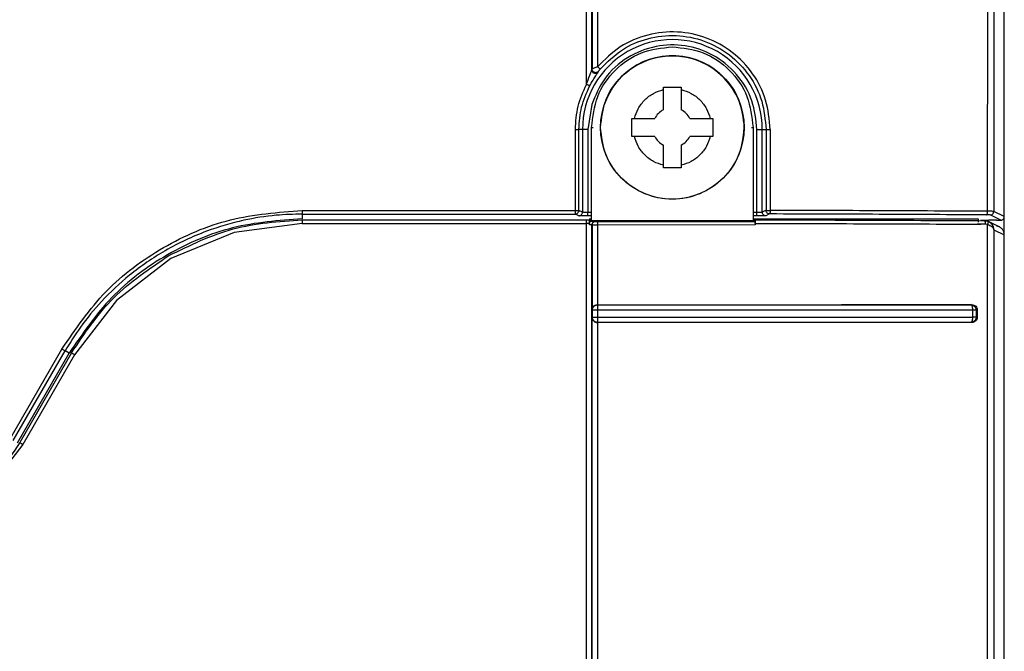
# Model space of a CAD drawing. Header units: inches. Extents: x 170 to 312, y 215 to 248.
# Tile 266 of 656: x 231.3151 to 231.3871, y 242.1301 to 242.1764. Entities that reach past the tile are written whole.
import ezdxf

# ---------------------------------------------------------------- set-up
doc = ezdxf.new("R2010")
doc.units = ezdxf.units.IN
doc.header["$LTSCALE"] = 0.25
doc.header["$MEASUREMENT"] = 0
doc.layers.add('MOTOR RH', color=7, linetype='Continuous')

msp = doc.modelspace()

# ---------------------------------------------------------------- linework, layer by layer
at = {"layer": 'MOTOR RH'}
for p, q in [((231.3871494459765, 241.9416975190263), (231.3871494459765, 242.3695190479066)), ((231.3570125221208, 242.1945954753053), (231.3569982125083, 242.1727521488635)), ((231.3863847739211, 242.194587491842), (231.3863768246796, 242.1623383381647)), ((231.3574002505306, 242.1942144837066), (231.357395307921, 242.1729235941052)), ((231.3859310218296, 242.1623451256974), (231.3859380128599, 242.1942144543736)), ((231.3569981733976, 242.1727521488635), (231.3569789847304, 242.1726963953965)), ((231.3574487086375, 242.1725357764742), (231.3574667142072, 242.1725901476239)), ((231.3622091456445, 242.1697663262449), (231.3622091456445, 242.1714332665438)), ((231.3622091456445, 242.171433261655), (231.363521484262, 242.171433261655)), ((231.363521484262, 242.1714332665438), (231.363521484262, 242.1697663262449)), ((231.3569667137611, 242.1701675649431), (231.3566897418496, 242.1683379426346)), ((231.356960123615, 242.1684826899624), (231.3570757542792, 242.1684844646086)), ((231.356960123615, 242.1616496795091), (231.356960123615, 242.1684826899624)), ((231.3599125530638, 242.1691366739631), (231.3600941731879, 242.1691366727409)), ((231.3600941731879, 242.1691366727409), (231.3615794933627, 242.1691366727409)), ((231.3641511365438, 242.1691366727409), (231.3656364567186, 242.1691366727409)), ((231.3656364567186, 242.1691366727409), (231.3658180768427, 242.1691366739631)), ((231.3686560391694, 242.1684844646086), (231.3687711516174, 242.1684827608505)), ((231.3687711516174, 242.1684827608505), (231.3687711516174, 242.1616496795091)), ((231.3557722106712, 242.1624062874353), (231.3557725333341, 242.1683364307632)), ((231.3560345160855, 242.1624057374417), (231.3560351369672, 242.1683379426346)), ((231.3566897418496, 242.1683379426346), (231.3560351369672, 242.1683379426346)), ((231.3562962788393, 242.1683379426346), (231.3562962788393, 242.1622748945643)), ((231.3566897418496, 242.1683379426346), (231.3566897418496, 242.1622638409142)), ((231.3600941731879, 242.1678243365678), (231.3599125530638, 242.1678243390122)), ((231.3615794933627, 242.1678243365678), (231.3600941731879, 242.1678243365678)), ((231.3656364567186, 242.1678243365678), (231.3641511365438, 242.1678243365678)), ((231.3658180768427, 242.16782433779), (231.3656364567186, 242.1678243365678)), ((231.3690527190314, 242.1622638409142), (231.3690527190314, 242.1683379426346)), ((231.3690527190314, 242.1683379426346), (231.369718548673, 242.1683379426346)), ((231.369446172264, 242.1622748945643), (231.369446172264, 242.1683379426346)), ((231.369718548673, 242.1683379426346), (231.3697194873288, 242.1624179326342)), ((231.3700194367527, 242.1683385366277), (231.3700199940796, 242.1624118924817)), ((231.3622091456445, 242.1655277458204), (231.3622091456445, 242.1671946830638)), ((231.363521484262, 242.1671946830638), (231.363521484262, 242.1655277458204)), ((231.363521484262, 242.1655277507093), (231.3622091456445, 242.1655277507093)), ((231.3357944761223, 242.1624062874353), (231.3557722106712, 242.1624062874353)), ((231.3357944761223, 242.1621433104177), (231.3357944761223, 242.1617997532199)), ((231.3357944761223, 242.1621433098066), (231.3557722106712, 242.1621433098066)), ((231.356033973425, 242.1620124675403), (231.3557722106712, 242.1621433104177)), ((231.3560345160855, 242.1624057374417), (231.3560255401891, 242.1623378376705)), ((231.3562962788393, 242.1622748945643), (231.3560345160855, 242.1624057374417)), ((231.356960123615, 242.1620014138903), (231.3566897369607, 242.1620014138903)), ((231.356960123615, 242.1622638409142), (231.3566897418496, 242.1622638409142)), ((231.3690527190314, 242.1622638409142), (231.3687711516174, 242.1622638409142)), ((231.3690527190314, 242.1620014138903), (231.3687711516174, 242.1620014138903)), ((231.3697195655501, 242.1624179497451), (231.369446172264, 242.1622748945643)), ((231.3699814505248, 242.1621489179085), (231.3697084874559, 242.1620124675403)), ((231.3699814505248, 242.1621489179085), (231.3699200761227, 242.1621562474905)), ((231.3868869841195, 242.1616897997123), (231.3861145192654, 242.1620759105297)), ((231.3871494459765, 242.1619521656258), (231.3863768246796, 242.1623383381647)), ((231.3357885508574, 242.1614540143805), (231.3308139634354, 242.160799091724)), ((231.3357885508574, 242.1614540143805), (231.3565796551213, 242.1614540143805)), ((231.3357886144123, 242.1617061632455), (231.3357885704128, 242.161716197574)), ((231.3357885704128, 242.1617161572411), (231.3565796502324, 242.1617161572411)), ((231.3567935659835, 242.1617997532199), (231.356960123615, 242.1617997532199)), ((231.3568107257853, 242.1613498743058), (231.3568187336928, 242.1614436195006)), ((231.356960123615, 242.1616496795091), (231.3568208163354, 242.1616128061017)), ((231.356821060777, 242.1617168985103), (231.356960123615, 242.1616496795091)), ((231.3687711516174, 242.1616496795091), (231.356960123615, 242.1616496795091)), ((231.3569730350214, 242.1613443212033), (231.3569921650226, 242.1613404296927)), ((231.3569921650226, 242.1613404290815), (231.3569921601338, 242.1551263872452)), ((231.3572353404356, 242.1616073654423), (231.3572544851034, 242.1616022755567)), ((231.3573868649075, 242.1616011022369), (231.3689246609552, 242.1616088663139)), ((231.3689336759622, 242.1613464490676), (231.3573893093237, 242.1613393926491)), ((231.3573893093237, 242.1613393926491), (231.3573941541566, 242.1555101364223)), ((231.3687711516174, 242.1617997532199), (231.3852465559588, 242.1617997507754)), ((231.3687711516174, 242.1616496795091), (231.3689243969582, 242.161724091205)), ((231.3689246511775, 242.1616087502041), (231.3687711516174, 242.1616496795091)), ((231.3689342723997, 242.1614548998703), (231.3689336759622, 242.1613464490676)), ((231.3833353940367, 242.1614076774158), (231.3854389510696, 242.1614076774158)), ((231.3857839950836, 242.1613960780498), (231.3851752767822, 242.1613995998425)), ((231.3852465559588, 242.1617997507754), (231.3852465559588, 242.1615497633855)), ((231.3854434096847, 242.1617127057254), (231.386011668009, 242.1616955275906)), ((231.38570043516, 242.1616576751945), (231.3859340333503, 242.1616145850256)), ((231.385925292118, 242.1613693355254), (231.3857839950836, 242.1613960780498)), ((231.3867780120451, 242.1612095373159), (231.3859860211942, 242.1615923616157)), ((231.3865799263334, 242.1616897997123), (231.3868869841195, 242.1616897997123)), ((231.3308139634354, 242.160799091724), (231.3261785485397, 242.1588788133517)), ((231.386371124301, 242.1609944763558), (231.3871455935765, 242.1606200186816)), ((231.3871455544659, 241.923915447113), (231.3871455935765, 242.1606200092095)), ((231.3261785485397, 242.1588788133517), (231.3221979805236, 242.1558242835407)), ((231.3221979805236, 242.1558242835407), (231.3191436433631, 242.1518433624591)), ((231.3570150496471, 242.1551088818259), (231.3569921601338, 242.155126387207)), ((231.3570150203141, 242.1545988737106), (231.3570150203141, 242.1551088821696)), ((231.3573941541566, 242.1555101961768), (231.3574086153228, 242.155500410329)), ((231.3574099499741, 242.155468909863), (231.3574086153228, 242.1555004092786)), ((231.3574111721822, 242.1553803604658), (231.3574099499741, 242.155468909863)), ((231.357413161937, 242.1546004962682), (231.3574131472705, 242.1551066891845)), ((231.3847584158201, 242.1555125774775), (231.3847029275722, 242.1555022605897)), ((231.3847029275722, 242.1555022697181), (231.384726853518, 242.1554920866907)), ((231.384726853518, 242.1554920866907), (231.3847486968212, 242.1554677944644)), ((231.3847486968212, 242.1554677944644), (231.3847862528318, 242.1553818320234)), ((231.3848199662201, 242.1551085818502), (231.3848199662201, 242.1546037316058)), ((231.3851752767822, 242.1551254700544), (231.3850873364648, 242.1551087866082)), ((231.3850873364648, 242.1551087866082), (231.3850873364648, 242.1546036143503)), ((231.3851752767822, 242.1551254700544), (231.3851752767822, 242.1545874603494)), ((231.3569921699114, 242.1545821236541), (231.3570150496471, 242.1545988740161)), ((231.3569921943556, 242.1149689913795), (231.3569921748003, 242.1545821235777)), ((231.357015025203, 242.1545988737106), (231.3570492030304, 242.1546006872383)), ((231.3570492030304, 242.1546006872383), (231.3571376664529, 242.1546005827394)), ((231.3573941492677, 242.1541978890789), (231.3573893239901, 242.1153528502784)), ((231.3574086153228, 242.1542073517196), (231.3573941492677, 242.1541978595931)), ((231.3847584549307, 242.1542002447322), (231.384704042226, 242.1542102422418)), ((231.3847863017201, 242.1543303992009), (231.3847488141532, 242.154244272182)), ((231.3851752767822, 242.1545874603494), (231.3850873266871, 242.1546036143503)), ((231.3144336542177, 242.1456977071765), (231.3182218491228, 242.1522600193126)), ((231.3146609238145, 242.1455672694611), (231.3184491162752, 242.1521290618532)), ((231.3149583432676, 242.1453955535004), (231.3187467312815, 242.1519572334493)), ((231.3189163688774, 242.1519750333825), (231.3151282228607, 242.1454132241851)), ((231.3187467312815, 242.1519572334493), (231.3184491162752, 242.1521290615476)), ((231.3191436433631, 242.1518433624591), (231.3153554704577, 242.1452810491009)), ((231.3153554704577, 242.1452810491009), (231.3121533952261, 242.1411071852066))]:
    msp.add_line(p, q, dxfattribs=at)
msp.add_circle((231.3628653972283, 242.1684810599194), 0.005249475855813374, dxfattribs=at)
for centre, radius, start, end in [((231.3628712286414, 242.1683379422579), 0.006574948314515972, 0, 180.0000000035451), ((231.3628656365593, 242.1684826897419), 0.00524934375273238, 355.0754581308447, 167.9147845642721), ((231.3628653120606, 242.1684805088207), 0.001443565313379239, 117.0357080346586, 152.9644031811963), ((231.3628653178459, 242.1684805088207), 0.001443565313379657, 27.03559681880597, 62.96429196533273), ((231.3628653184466, 242.1684805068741), 0.001443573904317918, 207.0357073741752, 242.9641814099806), ((231.3628653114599, 242.1684805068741), 0.001443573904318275, 297.0358185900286, 332.9642926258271)]:
    msp.add_arc(centre, radius, start, end, dxfattribs=at)
for points, knots in [([(231.356585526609, 242.1716362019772), (231.356585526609, 242.1961674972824), (231.356585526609, 242.2452300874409), (231.356585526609, 242.2942482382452), (231.356585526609, 242.3187573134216)], [0, 0, 0, 0, 0.5000000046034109, 1, 1, 1, 1]), ([(231.3569789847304, 242.1726963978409), (231.3569930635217, 242.1970474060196), (231.3570212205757, 242.2457485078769), (231.356993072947, 242.2944056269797), (231.3569789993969, 242.3187337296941)], [0, 0, 0, 0, 0.5000093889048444, 1, 1, 1, 1]), ([(231.3700194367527, 242.1683385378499), (231.3699545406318, 242.1690618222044), (231.3698247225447, 242.1705086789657), (231.3688226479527, 242.172477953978), (231.367318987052, 242.1740648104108), (231.3653986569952, 242.1751326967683), (231.363239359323, 242.1755763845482), (231.3610461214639, 242.1753487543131), (231.3589729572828, 242.1744876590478), (231.3579225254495, 242.173446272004), (231.357395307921, 242.1729235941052)], [0, 0, 0, 0, 0.1241051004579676, 0.2482596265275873, 0.3724074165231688, 0.4973790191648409, 0.6222263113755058, 0.7472494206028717, 0.8731430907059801, 1, 1, 1, 1]), ([(231.3575940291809, 242.172753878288), (231.3581091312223, 242.1732658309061), (231.3591046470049, 242.1742552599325), (231.3610742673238, 242.1750768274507), (231.3631521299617, 242.175313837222), (231.3652382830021, 242.1748980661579), (231.3671034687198, 242.1738742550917), (231.3685601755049, 242.1723374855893), (231.369532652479, 242.1704339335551), (231.3696566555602, 242.1690357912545), (231.369718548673, 242.1683379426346)], [0, 0, 0, 0, 0.1289683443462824, 0.2492516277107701, 0.3741047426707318, 0.4995349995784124, 0.6253583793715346, 0.7506053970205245, 0.8755207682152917, 0.9999999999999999, 0.9999999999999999, 0.9999999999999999, 0.9999999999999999]), ([(231.356960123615, 242.1684826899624), (231.357048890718, 242.1692565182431), (231.3572264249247, 242.1708041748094), (231.3585920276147, 242.1727561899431), (231.3605440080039, 242.1741218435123), (231.3620916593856, 242.1742994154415), (231.3628654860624, 242.1743882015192)], [0, 0, 0, 0, 0.2500001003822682, 0.5000002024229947, 0.7499997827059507, 1, 1, 1, 1]), ([(231.3690527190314, 242.1683379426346), (231.3689815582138, 242.1690457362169), (231.3688345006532, 242.1705084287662), (231.3676545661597, 242.1724599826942), (231.3659068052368, 242.1738743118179), (231.3638147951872, 242.1745709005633), (231.3616103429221, 242.1745247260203), (231.3595222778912, 242.1736910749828), (231.3578175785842, 242.1721762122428), (231.357244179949, 242.170822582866), (231.3569667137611, 242.1701675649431)], [0, 0, 0, 0, 0.1209743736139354, 0.2499998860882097, 0.3790257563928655, 0.50000002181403, 0.6209743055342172, 0.7500000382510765, 0.8790256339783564, 1, 1, 1, 1]), ([(231.3628654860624, 242.174388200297), (231.3636393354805, 242.1742994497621), (231.3651870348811, 242.1741219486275), (231.3671391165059, 242.1727563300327), (231.3685048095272, 242.170804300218), (231.3686823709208, 242.1692566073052), (231.3687711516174, 242.1684827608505)], [0, 0, 0, 0, 0.2499998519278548, 0.4999998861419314, 0.7499999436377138, 1, 1, 1, 1]), ([(231.3576160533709, 242.1684810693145), (231.3576949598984, 242.1691681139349), (231.3578527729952, 242.1705422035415), (231.3590666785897, 242.1722895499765), (231.360801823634, 242.1734570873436), (231.3628653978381, 242.1738670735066), (231.3649289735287, 242.1734570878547), (231.3666641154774, 242.172289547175), (231.3678780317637, 242.170542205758), (231.368035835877, 242.1691681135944), (231.368114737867, 242.1684810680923)], [0, 0, 0, 0, 0.1249999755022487, 0.2500000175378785, 0.3750000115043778, 0.4999999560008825, 0.6249998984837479, 0.7499999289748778, 0.8750000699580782, 0.9999999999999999, 0.9999999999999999, 0.9999999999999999, 0.9999999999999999]), ([(231.357395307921, 242.1729235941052), (231.3573504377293, 242.1729055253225), (231.3572595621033, 242.1728689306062), (231.357134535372, 242.1728159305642), (231.3570495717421, 242.1727781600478), (231.3570102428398, 242.1727592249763), (231.3569945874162, 242.1727511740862), (231.356998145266, 242.1727520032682), (231.3569980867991, 242.17275197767), (231.3569981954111, 242.172752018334), (231.3569981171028, 242.1727520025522), (231.3569983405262, 242.1727521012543), (231.3569983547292, 242.1727521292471), (231.3569983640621, 242.1727521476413)], [0, 0, 0, 0, 0.2264066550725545, 0.4585415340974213, 0.7059993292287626, 0.8485508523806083, 0.9953644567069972, 0.9957863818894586, 0.9960093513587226, 0.9960430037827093, 0.9962847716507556, 0.9975587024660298, 1, 1, 1, 1]), ([(231.357395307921, 242.1729235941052), (231.3574209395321, 242.1729020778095), (231.3574722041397, 242.1728590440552), (231.3575372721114, 242.1728037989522), (231.3575833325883, 242.1727641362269), (231.357590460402, 242.172757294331), (231.3575940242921, 242.1727538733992)], [0, 0, 0, 0, 0.2499214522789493, 0.4998564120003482, 0.7499293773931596, 1, 1, 1, 1]), ([(231.356585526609, 242.1716362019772), (231.3566622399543, 242.17186469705), (231.3567696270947, 242.17218455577), (231.3569039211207, 242.1725247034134), (231.3569561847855, 242.1726406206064), (231.3569747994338, 242.1726829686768), (231.3569776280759, 242.1726920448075), (231.3569789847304, 242.1726963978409)], [0, 0, 0, 0, 0.5753277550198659, 0.8053722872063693, 0.9132050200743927, 0.9583719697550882, 1, 1, 1, 1]), ([(231.3568178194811, 242.1715130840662), (231.3568992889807, 242.1716610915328), (231.3570451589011, 242.1719260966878), (231.357246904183, 242.1722353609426), (231.3573642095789, 242.1724064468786), (231.3574105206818, 242.1724737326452), (231.35742647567, 242.172497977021), (231.3574381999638, 242.1725167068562), (231.3574444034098, 242.172527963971), (231.3574487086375, 242.1725357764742)], [0, 0, 0, 0, 0.3432230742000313, 0.6145357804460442, 0.7877433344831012, 0.8701843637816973, 0.8818484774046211, 0.9180021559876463, 1, 1, 1, 1]), ([(231.3574487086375, 242.1725357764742), (231.3574301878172, 242.1725159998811), (231.3573931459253, 242.1724764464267), (231.3573178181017, 242.172442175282), (231.3572366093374, 242.1724310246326), (231.3571555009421, 242.1724454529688), (231.3570825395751, 242.1724837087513), (231.357025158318, 242.1725422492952), (231.3569865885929, 242.1726154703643), (231.356981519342, 242.1726694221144), (231.3569789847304, 242.1726963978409)], [0, 0, 0, 0, 0.1249990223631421, 0.2499997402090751, 0.3749974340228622, 0.4999953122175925, 0.6249986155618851, 0.7499995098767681, 0.8750004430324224, 1, 1, 1, 1]), ([(231.3574667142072, 242.1725901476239), (231.3574482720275, 242.1725702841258), (231.3574291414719, 242.1725496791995), (231.3573999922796, 242.1725303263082), (231.3573768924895, 242.1725165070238), (231.3573285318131, 242.1724966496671), (231.3572554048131, 242.1724868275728), (231.3571745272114, 242.1725011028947), (231.3571011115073, 242.1725399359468), (231.3570440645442, 242.1725984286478), (231.3570057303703, 242.1726714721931), (231.3570006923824, 242.172725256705), (231.3569981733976, 242.1727521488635)], [0, 0, 0, 0, 0.1250035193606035, 0.1296694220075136, 0.1625333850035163, 0.2502853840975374, 0.3710354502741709, 0.5001855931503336, 0.6251391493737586, 0.7500899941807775, 0.8750454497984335, 1, 1, 1, 1]), ([(231.3574667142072, 242.1725901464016), (231.3574673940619, 242.1725914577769), (231.3574688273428, 242.1725942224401), (231.357480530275, 242.1726108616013), (231.3575044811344, 242.1726429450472), (231.3575453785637, 242.172695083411), (231.3575771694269, 242.1727335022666), (231.3575940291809, 242.1727538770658)], [0, 0, 0, 0, 0.09212977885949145, 0.1942295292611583, 0.4273750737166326, 0.696317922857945, 1, 1, 1, 1]), ([(231.3557725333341, 242.1683364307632), (231.3558085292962, 242.1689113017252), (231.3558804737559, 242.1700602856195), (231.356350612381, 242.1711111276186), (231.356585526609, 242.1716362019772)], [0, 0, 0, 0, 0.5003298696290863, 1, 1, 1, 1]), ([(231.3560351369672, 242.1683379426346), (231.3560692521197, 242.1688908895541), (231.3561374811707, 242.1699967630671), (231.3565910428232, 242.1710076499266), (231.3568178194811, 242.1715130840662)], [0, 0, 0, 0, 0.5000091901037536, 1, 1, 1, 1]), ([(231.3568178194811, 242.1715130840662), (231.3568134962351, 242.1715155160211), (231.3568048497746, 242.1715203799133), (231.3567507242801, 242.1715491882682), (231.3566749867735, 242.1715892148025), (231.356615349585, 242.1716205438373), (231.3565855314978, 242.1716362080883)], [0, 0, 0, 0, 0.250003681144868, 0.5000055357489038, 0.7500070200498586, 1, 1, 1, 1]), ([(231.3600941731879, 242.1691366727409), (231.3601731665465, 242.1693825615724), (231.3603342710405, 242.1698840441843), (231.3608279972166, 242.1705178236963), (231.3614617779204, 242.1710115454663), (231.3619632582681, 242.1711726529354), (231.3622091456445, 242.1712516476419)], [0, 0, 0, 0, 0.2451621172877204, 0.5000005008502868, 0.7548387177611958, 1, 1, 1, 1]), ([(231.363521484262, 242.1712516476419), (231.3637673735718, 242.1711726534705), (231.364268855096, 242.1710115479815), (231.3649026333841, 242.1705178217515), (231.3653963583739, 242.1698840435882), (231.3655574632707, 242.1693825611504), (231.3656364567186, 242.1691366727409)], [0, 0, 0, 0, 0.2451626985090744, 0.4999996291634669, 0.7548382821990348, 1, 1, 1, 1]), ([(231.3599125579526, 242.16782433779), (231.3599125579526, 242.1680430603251), (231.3599125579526, 242.1684805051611), (231.3599125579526, 242.168917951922), (231.3599125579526, 242.1691366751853)], [0, 0, 0, 0, 0.5000002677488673, 0.9999999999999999, 0.9999999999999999, 0.9999999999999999, 0.9999999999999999]), ([(231.3658180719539, 242.1691366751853), (231.3658180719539, 242.1689179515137), (231.3658180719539, 242.16848050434), (231.3658180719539, 242.168043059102), (231.3658180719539, 242.1678243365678)], [0, 0, 0, 0, 0.500000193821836, 1, 1, 1, 1]), ([(231.3557725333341, 242.1683364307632), (231.3558062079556, 242.1683371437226), (231.3558735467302, 242.1683385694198), (231.3559591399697, 242.1683387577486), (231.3560202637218, 242.1683383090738), (231.3560301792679, 242.1683380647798), (231.3560351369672, 242.1683379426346)], [0, 0, 0, 0, 0.250229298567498, 0.500380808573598, 0.750194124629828, 1, 1, 1, 1]), ([(231.368114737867, 242.1684810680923), (231.3680358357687, 242.1677940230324), (231.3678780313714, 242.1664199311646), (231.3666641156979, 242.1646725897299), (231.3649289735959, 242.1635050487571), (231.36286539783, 242.1630950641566), (231.3608018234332, 242.1635050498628), (231.3590666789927, 242.1646725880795), (231.3578527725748, 242.1664199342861), (231.3576949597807, 242.1677940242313), (231.3576160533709, 242.1684810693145)], [0, 0, 0, 0, 0.1249998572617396, 0.250000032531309, 0.3750000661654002, 0.5000000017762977, 0.6249999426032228, 0.7499999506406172, 0.8749999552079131, 1, 1, 1, 1]), ([(231.3622091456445, 242.1657093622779), (231.3619632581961, 242.1657883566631), (231.3614617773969, 242.1659494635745), (231.3608279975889, 242.1664431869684), (231.3603342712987, 242.1670769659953), (231.3601731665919, 242.1675784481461), (231.3600941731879, 242.1678243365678)], [0, 0, 0, 0, 0.2451612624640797, 0.4999997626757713, 0.7548381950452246, 1, 1, 1, 1]), ([(231.3656364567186, 242.1678243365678), (231.3655574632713, 242.1675784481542), (231.3653963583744, 242.1670769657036), (231.364902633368, 242.1664431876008), (231.3642688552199, 242.1659494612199), (231.3637673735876, 242.165788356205), (231.363521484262, 242.1657093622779)], [0, 0, 0, 0, 0.2451617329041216, 0.50000040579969, 0.7548373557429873, 1, 1, 1, 1]), ([(231.369718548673, 242.1683379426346), (231.3697203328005, 242.1683379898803), (231.3697239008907, 242.1683380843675), (231.3697436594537, 242.1683382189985), (231.3697730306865, 242.168338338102), (231.3698117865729, 242.1683384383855), (231.3698579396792, 242.168338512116), (231.3699094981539, 242.1683385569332), (231.3699643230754, 242.1683385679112), (231.3700010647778, 242.1683385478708), (231.3700194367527, 242.1683385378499)], [0, 0, 0, 0, 0.1250039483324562, 0.2499963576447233, 0.3749930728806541, 0.4999962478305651, 0.6249882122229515, 0.7499968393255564, 0.8749907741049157, 1, 1, 1, 1]), ([(231.3182218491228, 242.1522600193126), (231.3192237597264, 242.1537276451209), (231.3212275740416, 242.1566628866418), (231.3255470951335, 242.1598638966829), (231.3304788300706, 242.1620044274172), (231.3340226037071, 242.1622723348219), (231.3357944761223, 242.1624062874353)], [0, 0, 0, 0, 0.2500048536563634, 0.5000079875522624, 0.7500060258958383, 1, 1, 1, 1]), ([(231.3357944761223, 242.1621433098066), (231.3351573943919, 242.1621254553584), (231.3337255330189, 242.1620853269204), (231.3313650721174, 242.1617025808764), (231.3286156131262, 242.1608996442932), (231.3257819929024, 242.1595622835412), (231.3232158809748, 242.1577981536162), (231.321166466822, 242.1558741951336), (231.3196027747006, 242.1539947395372), (231.3188121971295, 242.1527162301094), (231.3184491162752, 242.1521290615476)], [0, 0, 0, 0, 0.09116499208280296, 0.2048962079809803, 0.3411780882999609, 0.4999915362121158, 0.6512486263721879, 0.7850097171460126, 0.9012635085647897, 1, 1, 1, 1]), ([(231.3357944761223, 242.1624062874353), (231.3357944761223, 242.1623722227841), (231.3357944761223, 242.1623040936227), (231.3357944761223, 242.1622177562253), (231.3357944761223, 242.1621566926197), (231.3357944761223, 242.1621477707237), (231.3357944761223, 242.1621433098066)], [0, 0, 0, 0, 0.2500033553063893, 0.5000056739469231, 0.7500045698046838, 1, 1, 1, 1]), ([(231.3557722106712, 242.1624062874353), (231.3558058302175, 242.1624062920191), (231.3558730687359, 242.1624063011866), (231.3559585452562, 242.1624061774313), (231.3560196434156, 242.16240598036), (231.3560295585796, 242.1624058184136), (231.3560345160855, 242.1624057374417)], [0, 0, 0, 0, 0.2499991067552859, 0.4999939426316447, 0.7500008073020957, 1, 1, 1, 1]), ([(231.3557722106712, 242.1621433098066), (231.3557722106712, 242.1621477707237), (231.3557722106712, 242.1621566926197), (231.3557722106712, 242.1622177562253), (231.3557722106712, 242.1623040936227), (231.3557722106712, 242.1623722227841), (231.3557722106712, 242.1624062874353)], [0, 0, 0, 0, 0.2499954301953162, 0.499994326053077, 0.7499966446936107, 1, 1, 1, 1]), ([(231.3557722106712, 242.1621433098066), (231.3558008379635, 242.1621460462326), (231.3558580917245, 242.1621515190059), (231.3559343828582, 242.1621942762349), (231.3559953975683, 242.162256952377), (231.3560154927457, 242.1623108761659), (231.3560255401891, 242.1623378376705)], [0, 0, 0, 0, 0.2500021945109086, 0.4999971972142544, 0.7500022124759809, 1, 1, 1, 1]), ([(231.356033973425, 242.1620124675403), (231.3560683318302, 242.1620164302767), (231.3561370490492, 242.1620243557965), (231.3562237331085, 242.1620850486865), (231.3562844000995, 242.1621717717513), (231.3562923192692, 242.1622405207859), (231.3562962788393, 242.1622748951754)], [0, 0, 0, 0, 0.2499989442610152, 0.5000008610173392, 0.7500013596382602, 1, 1, 1, 1]), ([(231.3566897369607, 242.1620014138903), (231.3566047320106, 242.1620015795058), (231.3564364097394, 242.1620019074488), (231.3562247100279, 242.1620044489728), (231.3560704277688, 242.1620080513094), (231.3560462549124, 242.1620109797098), (231.356033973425, 242.1620124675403)], [0, 0, 0, 0, 0.252446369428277, 0.4998808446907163, 0.7459047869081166, 1, 1, 1, 1]), ([(231.3566897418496, 242.1622638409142), (231.3566491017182, 242.1622639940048), (231.3565613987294, 242.1622643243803), (231.3564590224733, 242.1622661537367), (231.356386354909, 242.1622681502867), (231.3563396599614, 242.1622700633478), (231.3563056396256, 242.1622723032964), (231.3562994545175, 242.162274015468), (231.3562962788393, 242.1622748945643)], [0, 0, 0, 0, 0.2015194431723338, 0.4348868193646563, 0.5641076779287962, 0.701373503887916, 0.8466733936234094, 1, 1, 1, 1]), ([(231.3566897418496, 242.1620014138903), (231.3566897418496, 242.1620058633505), (231.3566897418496, 242.1620147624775), (231.3566897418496, 242.1620756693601), (231.3566897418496, 242.1621618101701), (231.3566897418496, 242.162229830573), (231.3566897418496, 242.1622638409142)], [0, 0, 0, 0, 0.2499932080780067, 0.4999980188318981, 0.7499979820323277, 1, 1, 1, 1]), ([(231.369446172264, 242.1622748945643), (231.3694430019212, 242.1622740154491), (231.3694368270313, 242.1622723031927), (231.3694027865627, 242.1622700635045), (231.3693561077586, 242.1622681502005), (231.3692834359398, 242.1622661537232), (231.369181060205, 242.1622643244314), (231.3690933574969, 242.1622639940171), (231.3690527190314, 242.1622638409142)], [0, 0, 0, 0, 0.1533251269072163, 0.2986319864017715, 0.4358895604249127, 0.565111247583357, 0.7984872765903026, 1, 1, 1, 1]), ([(231.3690527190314, 242.1620014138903), (231.3690527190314, 242.1620058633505), (231.3690527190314, 242.1620147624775), (231.3690527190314, 242.1620756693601), (231.3690527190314, 242.1621618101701), (231.3690527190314, 242.162229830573), (231.3690527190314, 242.1622638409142)], [0, 0, 0, 0, 0.2499932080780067, 0.4999980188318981, 0.7499979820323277, 1, 1, 1, 1]), ([(231.3697084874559, 242.1620124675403), (231.3696960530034, 242.162010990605), (231.3696714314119, 242.1620080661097), (231.369518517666, 242.1620044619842), (231.369306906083, 242.1620018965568), (231.3691383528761, 242.1620015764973), (231.3690527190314, 242.1620014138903)], [0, 0, 0, 0, 0.2524531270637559, 0.4998851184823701, 0.7459154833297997, 1, 1, 1, 1]), ([(231.3697084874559, 242.1620124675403), (231.3696741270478, 242.1620164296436), (231.3696054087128, 242.1620243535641), (231.369518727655, 242.1620850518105), (231.3694580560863, 242.1621717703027), (231.3694501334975, 242.1622405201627), (231.369446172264, 242.1622748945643)], [0, 0, 0, 0, 0.2500080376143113, 0.4999980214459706, 0.7500028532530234, 1, 1, 1, 1]), ([(231.3699200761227, 242.1621562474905), (231.3698924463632, 242.1621658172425), (231.3698360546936, 242.1621853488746), (231.3697721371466, 242.1622465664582), (231.3697269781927, 242.1623258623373), (231.3697221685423, 242.1623856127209), (231.3697195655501, 242.1624179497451)], [0, 0, 0, 0, 0.2447522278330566, 0.4995333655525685, 0.7291464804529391, 1, 1, 1, 1]), ([(231.3697196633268, 242.1624179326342), (231.3697218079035, 242.1624172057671), (231.3697255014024, 242.1624159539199), (231.3697376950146, 242.1624131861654), (231.3697507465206, 242.1624110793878), (231.3697709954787, 242.1624110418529), (231.369798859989, 242.1624116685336), (231.3698345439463, 242.1624120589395), (231.3698755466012, 242.1624121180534), (231.3699398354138, 242.1624121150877), (231.3699911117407, 242.1624119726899), (231.3700199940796, 242.1624118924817)], [0, 0, 0, 0, 0.1181893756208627, 0.2035517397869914, 0.2499817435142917, 0.3306120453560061, 0.4727479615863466, 0.5370288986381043, 0.6464344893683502, 0.8008476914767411, 1, 1, 1, 1]), ([(231.3700084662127, 242.1622278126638), (231.3700065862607, 242.1622163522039), (231.3700028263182, 242.1621934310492), (231.3699961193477, 242.1621692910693), (231.3699889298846, 242.162153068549), (231.3699839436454, 242.1621505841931), (231.3699814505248, 242.1621493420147)], [0, 0, 0, 0, 0.2500025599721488, 0.5000102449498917, 0.7500050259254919, 1, 1, 1, 1]), ([(231.3858470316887, 242.1620821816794), (231.3832455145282, 242.1620963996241), (231.3780424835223, 242.1621248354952), (231.3726684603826, 242.1621408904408), (231.3699814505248, 242.1621489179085)], [0, 0, 0, 0, 0.5000003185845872, 1, 1, 1, 1]), ([(231.3700199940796, 242.1624118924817), (231.3700198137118, 242.1623948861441), (231.3700194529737, 242.1623608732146), (231.370017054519, 242.1623118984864), (231.3700135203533, 242.1622661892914), (231.3700101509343, 242.1622406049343), (231.3700084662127, 242.1622278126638)], [0, 0, 0, 0, 0.2499975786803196, 0.4999988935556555, 0.7499976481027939, 1, 1, 1, 1]), ([(231.3859310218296, 242.1623451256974), (231.3833219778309, 242.1623593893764), (231.3781038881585, 242.1623879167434), (231.3727146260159, 242.1624039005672), (231.3700199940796, 242.1624118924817)], [0, 0, 0, 0, 0.4999998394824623, 1, 1, 1, 1]), ([(231.385847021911, 242.1620817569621), (231.3858579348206, 242.1620862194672), (231.3858797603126, 242.1620951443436), (231.3859073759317, 242.1621563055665), (231.3859268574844, 242.1622427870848), (231.3859296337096, 242.1623110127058), (231.3859310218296, 242.1623451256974)], [0, 0, 0, 0, 0.2500056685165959, 0.5000038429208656, 0.750000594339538, 1, 1, 1, 1]), ([(231.3861145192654, 242.1620759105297), (231.3861098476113, 242.1620766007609), (231.3861004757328, 242.1620779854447), (231.3860409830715, 242.1620798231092), (231.3859572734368, 242.1620813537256), (231.3858838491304, 242.1620819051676), (231.3858470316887, 242.1620821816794)], [0, 0, 0, 0, 0.2492077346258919, 0.4999395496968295, 0.7492527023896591, 1, 1, 1, 1]), ([(231.3863768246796, 242.1623383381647), (231.3863687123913, 242.1623390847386), (231.3863524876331, 242.1623405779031), (231.3862544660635, 242.1623425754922), (231.3861136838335, 242.1623442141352), (231.3859919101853, 242.1623448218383), (231.3859310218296, 242.1623451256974)], [0, 0, 0, 0, 0.2499946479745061, 0.4999948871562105, 0.7499911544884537, 1, 1, 1, 1]), ([(231.3861145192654, 242.1620759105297), (231.3861488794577, 242.1620798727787), (231.3862175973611, 242.1620877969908), (231.3863042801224, 242.1621484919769), (231.3863649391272, 242.1622352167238), (231.3863728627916, 242.1623039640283), (231.3863768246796, 242.1623383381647)], [0, 0, 0, 0, 0.2500109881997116, 0.5000039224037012, 0.7499984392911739, 1, 1, 1, 1]), ([(231.3357944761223, 242.1617997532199), (231.3340755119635, 242.1616698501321), (231.3306375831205, 242.161410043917), (231.325852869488, 242.1593340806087), (231.3216626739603, 242.1562283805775), (231.3197187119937, 242.153380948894), (231.3187467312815, 242.1519572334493)], [0, 0, 0, 0, 0.2499999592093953, 0.4999999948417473, 0.7500000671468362, 1, 1, 1, 1]), ([(231.3260472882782, 242.1591059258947), (231.3275849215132, 242.1598615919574), (231.3306601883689, 242.1613729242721), (231.3340791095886, 242.1616017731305), (231.3357885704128, 242.161716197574)], [0, 0, 0, 0, 0.4999999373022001, 1, 1, 1, 1]), ([(231.3357885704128, 242.1617161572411), (231.3357885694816, 242.1617122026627), (231.3357885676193, 242.1617042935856), (231.3357885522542, 242.1616436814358), (231.3357885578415, 242.1615570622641), (231.3357885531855, 242.1614883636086), (231.3357885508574, 242.1614540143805)], [0, 0, 0, 0, 0.2500009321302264, 0.4999968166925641, 0.7499991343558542, 1, 1, 1, 1]), ([(231.3569014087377, 242.1616968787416), (231.3568515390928, 242.1616963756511), (231.3567517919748, 242.1616953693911), (231.3566356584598, 242.1616952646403), (231.3565775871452, 242.1616952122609)], [0, 0, 0, 0, 0.4999607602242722, 1, 1, 1, 1]), ([(231.3565796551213, 242.1614540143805), (231.356579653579, 242.1614883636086), (231.3565796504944, 242.1615570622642), (231.3565796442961, 242.1616436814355), (231.3565796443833, 242.1617042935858), (231.3565796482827, 242.1617122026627), (231.3565796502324, 242.1617161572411)], [0, 0, 0, 0, 0.2500008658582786, 0.5000031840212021, 0.7499990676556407, 1, 1, 1, 1]), ([(231.3565796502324, 242.161716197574), (231.3566178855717, 242.1617161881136), (231.3567007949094, 242.1617161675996), (231.3567789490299, 242.161716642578), (231.356821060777, 242.1617168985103)], [0, 0, 0, 0, 0.4611704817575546, 0.9999999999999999, 0.9999999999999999, 0.9999999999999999, 0.9999999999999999]), ([(231.3565802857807, 241.9271116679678), (231.3565801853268, 241.9466152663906), (231.356579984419, 241.9856224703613), (231.3565797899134, 242.0442066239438), (231.356579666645, 242.1028212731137), (231.3565796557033, 242.1419097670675), (231.3565796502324, 242.1614540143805)], [0, 0, 0, 0, 0.2499999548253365, 0.5000000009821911, 0.7499999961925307, 1, 1, 1, 1]), ([(231.3568085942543, 242.161448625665), (231.3568027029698, 242.1614489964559), (231.3567695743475, 242.1614510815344), (231.3566951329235, 242.1614586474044), (231.3566208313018, 242.1614556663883), (231.3565796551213, 242.1614540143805)], [0, 0, 0, 0, 0.0879484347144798, 0.4945628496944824, 1, 1, 1, 1]), ([(231.3569730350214, 242.1613443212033), (231.3569701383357, 242.1613448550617), (231.3569643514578, 242.1613459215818), (231.3569292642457, 242.1613474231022), (231.3568793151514, 242.1613487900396), (231.3568335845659, 242.1613495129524), (231.3568107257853, 242.1613498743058)], [0, 0, 0, 0, 0.2503790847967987, 0.5001969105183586, 0.7501696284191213, 1, 1, 1, 1]), ([(231.3568108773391, 242.161448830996), (231.3568108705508, 242.1614594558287), (231.356810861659, 242.1614733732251), (231.3568108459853, 242.1615024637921), (231.3568112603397, 242.1615501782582), (231.3568121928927, 242.1615864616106), (231.3568128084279, 242.1616104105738)], [0, 0, 0, 0, 0.1816239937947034, 0.2379080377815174, 0.4969783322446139, 1, 1, 1, 1]), ([(231.3568208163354, 242.1616128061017), (231.3568198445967, 242.1616103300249), (231.3568178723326, 242.1616053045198), (231.3568152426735, 242.1615646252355), (231.3568132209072, 242.1615234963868), (231.3568116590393, 242.1614868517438), (231.3568111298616, 242.1614611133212), (231.3568108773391, 242.161448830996)], [0, 0, 0, 0, 0.2442928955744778, 0.4958227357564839, 0.7388010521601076, 0.8753563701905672, 1, 1, 1, 1]), ([(231.3568128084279, 242.1616104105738), (231.3568133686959, 242.1616266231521), (231.3568145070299, 242.1616595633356), (231.3568166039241, 242.1616927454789), (231.3568188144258, 242.1617149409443), (231.3568203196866, 242.1617162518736), (231.356821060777, 242.1617168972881)], [0, 0, 0, 0, 0.2551297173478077, 0.5183641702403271, 0.7628745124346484, 1, 1, 1, 1]), ([(231.3568208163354, 242.1616128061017), (231.3568772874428, 242.161612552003), (231.3569919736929, 242.161612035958), (231.3571207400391, 242.161610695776), (231.3572146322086, 242.1616091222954), (231.3572284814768, 242.1616079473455), (231.3572353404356, 242.1616073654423)], [0, 0, 0, 0, 0.246169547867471, 0.4999417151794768, 0.752342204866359, 1, 1, 1, 1]), ([(231.3572353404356, 242.1616073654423), (231.3572009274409, 242.1616033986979), (231.3571320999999, 242.1615954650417), (231.3570453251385, 242.1615346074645), (231.3569846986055, 242.1614476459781), (231.3569769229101, 242.1613787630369), (231.3569730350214, 242.1613443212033)], [0, 0, 0, 0, 0.2499965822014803, 0.5000037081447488, 0.7499992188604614, 1, 1, 1, 1]), ([(231.3569736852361, 241.9280929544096), (231.3569735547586, 241.9539800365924), (231.3569732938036, 242.005754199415), (231.3569730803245, 242.08353334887), (231.3569730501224, 242.1354073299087), (231.3569730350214, 242.1613443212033)], [0, 0, 0, 0, 0.3333333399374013, 0.6666666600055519, 1, 1, 1, 1]), ([(231.3572544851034, 242.1616022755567), (231.3572201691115, 242.1615983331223), (231.3571515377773, 242.1615904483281), (231.3570649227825, 242.161529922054), (231.357004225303, 242.1614434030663), (231.3569961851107, 242.1613747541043), (231.3569921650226, 242.1613404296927)], [0, 0, 0, 0, 0.2500034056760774, 0.5000020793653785, 0.7500015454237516, 1, 1, 1, 1]), ([(231.3573893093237, 242.1613393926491), (231.3573385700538, 242.1613394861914), (231.3572371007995, 242.1613396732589), (231.3571070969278, 242.1613399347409), (231.3570151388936, 242.161340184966), (231.3569998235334, 242.1613403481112), (231.3569921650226, 242.1613404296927)], [0, 0, 0, 0, 0.2500215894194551, 0.4999974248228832, 0.7499715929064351, 1, 1, 1, 1]), ([(231.3572544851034, 242.1616022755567), (231.3572570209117, 242.1616021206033), (231.3572620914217, 242.1616018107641), (231.3572928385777, 242.1616014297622), (231.3573354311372, 242.1616011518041), (231.3573695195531, 242.1616011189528), (231.3573868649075, 242.1616011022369)], [0, 0, 0, 0, 0.2484175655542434, 0.496726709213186, 0.7439173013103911, 1, 1, 1, 1]), ([(231.3573899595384, 242.1615799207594), (231.3573710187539, 242.1615832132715), (231.3573349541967, 242.1615894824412), (231.3572968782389, 242.1615963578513), (231.3572759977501, 242.1616006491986), (231.3572761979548, 242.1616010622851), (231.3572762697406, 242.1616012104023)], [0, 0, 0, 0, 0.3159824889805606, 0.6016524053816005, 0.8571676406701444, 1, 1, 1, 1]), ([(231.3573868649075, 242.1616011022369), (231.3573870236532, 242.1616001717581), (231.3573873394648, 242.1615983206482), (231.3573879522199, 242.1615764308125), (231.357388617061, 242.1615274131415), (231.3573890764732, 242.1614558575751), (231.3573892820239, 242.1613907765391), (231.3573893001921, 242.1613565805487), (231.3573893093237, 242.1613393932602)], [0, 0, 0, 0, 0.1262548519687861, 0.2511734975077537, 0.500002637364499, 0.7488415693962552, 0.8737649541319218, 1, 1, 1, 1]), ([(231.3689243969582, 242.161724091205), (231.3717666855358, 242.1617163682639), (231.3774512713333, 242.1617009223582), (231.3829507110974, 242.1616720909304), (231.38570043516, 242.1616576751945)], [0, 0, 0, 0, 0.4999992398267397, 1, 1, 1, 1]), ([(231.3689243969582, 242.16172395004), (231.3689251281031, 242.161723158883), (231.3689266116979, 242.1617215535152), (231.3689287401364, 242.1616973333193), (231.3689307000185, 242.1616602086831), (231.3689316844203, 242.1616243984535), (231.3689321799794, 242.161606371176)], [0, 0, 0, 0, 0.2380354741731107, 0.4830071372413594, 0.7397399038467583, 0.9999999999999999, 0.9999999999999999, 0.9999999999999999, 0.9999999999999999]), ([(231.368931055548, 242.1615316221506), (231.3689301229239, 242.1615538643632), (231.3689282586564, 242.1615983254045), (231.3689258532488, 242.1616052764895), (231.3689246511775, 242.1616087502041)], [0, 0, 0, 0, 0.5002629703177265, 1, 1, 1, 1]), ([(231.3689335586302, 242.1614548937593), (231.3689330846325, 242.1614674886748), (231.3689325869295, 242.1614807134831), (231.3689319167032, 242.1615007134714), (231.3689315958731, 242.1615140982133), (231.3689312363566, 242.1615257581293), (231.368931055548, 242.1615316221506)], [0, 0, 0, 0, 0.5338045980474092, 0.5605010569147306, 0.7789665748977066, 1, 1, 1, 1]), ([(231.3689321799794, 242.161606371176), (231.3689326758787, 242.1615832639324), (231.3689336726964, 242.1615368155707), (231.3689335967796, 242.1614822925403), (231.3689335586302, 242.1614548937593)], [0, 0, 0, 0, 0.4974824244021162, 1, 1, 1, 1]), ([(231.3689342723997, 242.1614548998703), (231.3716782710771, 242.1614495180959), (231.377176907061, 242.1614387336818), (231.3825057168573, 242.1614126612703), (231.3851752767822, 242.1613995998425)], [0, 0, 0, 0, 0.4990326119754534, 1, 1, 1, 1]), ([(231.3857839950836, 242.1613960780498), (231.385783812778, 242.1614135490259), (231.3857834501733, 242.1614482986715), (231.3857767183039, 242.1615143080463), (231.3857611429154, 242.1615865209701), (231.3857380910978, 242.1616352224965), (231.3857170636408, 242.1616561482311), (231.3857059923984, 242.1616571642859), (231.3857004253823, 242.1616576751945)], [0, 0, 0, 0, 0.1262981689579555, 0.2512061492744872, 0.4999886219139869, 0.7487662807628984, 0.8736707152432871, 1, 1, 1, 1]), ([(231.3859340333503, 242.1616145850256), (231.3859419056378, 242.1616081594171), (231.3859576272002, 242.1615953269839), (231.3859616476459, 242.1615364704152), (231.3859527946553, 242.1614596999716), (231.3859344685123, 242.1613994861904), (231.385925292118, 242.1613693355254)], [0, 0, 0, 0, 0.250365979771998, 0.5000000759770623, 0.7496365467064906, 0.9999999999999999, 0.9999999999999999, 0.9999999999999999, 0.9999999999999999]), ([(231.3860866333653, 241.9827077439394), (231.3860533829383, 242.0025529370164), (231.3859868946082, 242.0422358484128), (231.3859330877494, 242.1018029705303), (231.3859278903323, 242.1415163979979), (231.385925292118, 242.1613693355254)], [0, 0, 0, 0, 0.3334593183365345, 0.6667930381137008, 1, 1, 1, 1]), ([(231.385925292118, 242.1613693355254), (231.385983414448, 242.161352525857), (231.3861044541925, 242.1613175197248), (231.3862420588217, 242.1612294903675), (231.3863456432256, 242.1611211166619), (231.3863624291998, 242.1610377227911), (231.3863711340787, 242.1609944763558)], [0, 0, 0, 0, 0.2218305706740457, 0.4619621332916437, 0.7209840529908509, 1, 1, 1, 1]), ([(231.3859340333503, 242.1616145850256), (231.3859969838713, 242.1615844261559), (231.3861303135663, 242.1615205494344), (231.3862151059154, 242.1614105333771), (231.386259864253, 242.1613524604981)], [0, 0, 0, 0, 0.4721417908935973, 1, 1, 1, 1]), ([(231.3865799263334, 242.1616897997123), (231.3865227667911, 242.1616898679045), (231.38640816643, 242.1616900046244), (231.3862486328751, 242.1616907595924), (231.3861088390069, 242.161692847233), (231.3860440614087, 242.1616965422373), (231.386011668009, 242.1616983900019)], [0, 0, 0, 0, 0.249365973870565, 0.4999590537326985, 0.7499440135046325, 1, 1, 1, 1]), ([(231.386259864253, 242.1613524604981), (231.3862887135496, 242.161301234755), (231.386352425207, 242.161188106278), (231.3863645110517, 242.161062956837), (231.386371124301, 242.1609944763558)], [0, 0, 0, 0, 0.4528103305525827, 1, 1, 1, 1]), ([(231.3868869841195, 242.1616897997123), (231.386905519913, 242.1616909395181), (231.386941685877, 242.161693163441), (231.3870072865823, 242.1617150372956), (231.3870779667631, 242.1617632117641), (231.3871376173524, 242.1618491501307), (231.3871455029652, 242.1619178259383), (231.3871494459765, 242.1619521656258)], [0, 0, 0, 0, 0.1353354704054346, 0.2640587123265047, 0.5007101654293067, 0.7503421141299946, 1, 1, 1, 1]), ([(231.386371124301, 242.1609944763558), (231.3863736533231, 242.1409546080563), (231.3863787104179, 242.1008823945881), (231.3864360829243, 242.0407988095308), (231.3865266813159, 241.9807513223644), (231.3866202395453, 241.9407724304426), (231.3866670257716, 241.9207799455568)], [0, 0, 0, 0, 0.2500558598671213, 0.5000178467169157, 0.7499709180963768, 1, 1, 1, 1]), ([(231.3869832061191, 242.1610522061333), (231.3869252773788, 242.1611071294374), (231.3868094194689, 242.1612169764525), (231.3866538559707, 242.1612528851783), (231.3865760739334, 242.1612708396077)], [0, 0, 0, 0, 0.4999981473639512, 1, 1, 1, 1]), ([(231.3871455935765, 242.1606200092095), (231.3871381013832, 242.1606994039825), (231.3871231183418, 242.1608581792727), (231.387029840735, 242.1609875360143), (231.3869832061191, 242.1610522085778)], [0, 0, 0, 0, 0.5000448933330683, 1, 1, 1, 1]), ([(231.3189163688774, 242.1519750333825), (231.3198701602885, 242.1533982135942), (231.3217777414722, 242.1562445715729), (231.3246241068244, 242.1581521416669), (231.3260472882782, 242.1591059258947)], [0, 0, 0, 0, 0.5000004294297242, 1, 1, 1, 1]), ([(231.3569921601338, 242.155126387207), (231.3569979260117, 242.1551723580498), (231.3570075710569, 242.1552492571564), (231.3570526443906, 242.1553188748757), (231.357070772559, 242.1553468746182)], [0, 0, 0, 0, 0.5978072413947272, 1, 1, 1, 1]), ([(231.357015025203, 242.1551088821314), (231.3570165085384, 242.1551344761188), (231.3570184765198, 242.155168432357), (231.3570275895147, 242.1552055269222), (231.3570344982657, 242.1552298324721), (231.3570423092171, 242.1552514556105), (231.3570541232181, 242.155278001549), (231.3570773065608, 242.1553233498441), (231.3571066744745, 242.1553575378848), (231.3571291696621, 242.1553837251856)], [0, 0, 0, 0, 0.2513984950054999, 0.3335372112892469, 0.3759772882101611, 0.5001406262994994, 0.5592111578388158, 0.662365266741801, 0.9999999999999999, 0.9999999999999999, 0.9999999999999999, 0.9999999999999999]), ([(231.3571376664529, 242.1551067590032), (231.3571038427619, 242.1551071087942), (231.3570361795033, 242.1551078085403), (231.3570220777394, 242.1551085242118), (231.357015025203, 242.1551088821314)], [0, 0, 0, 0, 0.4998826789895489, 1, 1, 1, 1]), ([(231.357070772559, 242.1553468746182), (231.3570911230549, 242.1553707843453), (231.3571291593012, 242.1554154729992), (231.3572090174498, 242.1554664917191), (231.3572975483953, 242.1555019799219), (231.3573625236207, 242.1555074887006), (231.3573941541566, 242.1555101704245)], [0, 0, 0, 0, 0.284055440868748, 0.5309159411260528, 0.7716455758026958, 1, 1, 1, 1]), ([(231.3571291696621, 242.1553837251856), (231.3571593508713, 242.1554092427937), (231.3572117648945, 242.155453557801), (231.3573094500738, 242.1554924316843), (231.3573735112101, 242.1554975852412), (231.3574086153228, 242.1555004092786)], [0, 0, 0, 0, 0.3802764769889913, 0.6604049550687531, 1, 1, 1, 1]), ([(231.3574131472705, 242.1551066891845), (231.3573822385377, 242.1551065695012), (231.3573272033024, 242.1551063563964), (231.3572300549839, 242.1551066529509), (231.3571742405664, 242.15510671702), (231.3571376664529, 242.1551067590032)], [0, 0, 0, 0, 0.3063377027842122, 0.5454564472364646, 0.9999999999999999, 0.9999999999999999, 0.9999999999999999, 0.9999999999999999]), ([(231.3573941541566, 242.1555101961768), (231.36048384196, 242.1555104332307), (231.3666661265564, 242.1555109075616), (231.3758496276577, 242.1555106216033), (231.3817904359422, 242.1555119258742), (231.3847584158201, 242.1555125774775)], [0, 0, 0, 0, 0.3333054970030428, 0.6669248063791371, 1, 1, 1, 1]), ([(231.3574086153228, 242.155500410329), (231.3604877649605, 242.1555006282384), (231.3666535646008, 242.1555010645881), (231.3758130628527, 242.1555006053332), (231.3817421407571, 242.1555017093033), (231.3847029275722, 242.1555022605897)], [0, 0, 0, 0, 0.3330738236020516, 0.6669589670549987, 1, 1, 1, 1]), ([(231.3574131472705, 242.1551066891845), (231.357412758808, 242.1551570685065), (231.3574123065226, 242.155215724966), (231.3574114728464, 242.1552820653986), (231.3574113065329, 242.1553268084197), (231.357411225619, 242.1553590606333), (231.3574111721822, 242.1553803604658)], [0, 0, 0, 0, 0.4971271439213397, 0.578803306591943, 0.7218355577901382, 1, 1, 1, 1]), ([(231.3848199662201, 242.1551085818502), (231.3818443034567, 242.1551080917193), (231.3758929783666, 242.1551071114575), (231.3666958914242, 242.15510647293), (231.3605073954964, 242.1551066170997), (231.3574131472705, 242.1551066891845)], [0, 0, 0, 0, 0.3333333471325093, 0.6666666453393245, 0.9999999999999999, 0.9999999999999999, 0.9999999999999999, 0.9999999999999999]), ([(231.3847029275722, 242.1555022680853), (231.3847531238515, 242.1554955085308), (231.3848534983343, 242.155481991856), (231.3849806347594, 242.155391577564), (231.3850681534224, 242.1552616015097), (231.3850809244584, 242.155159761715), (231.3850873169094, 242.1551087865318)], [0, 0, 0, 0, 0.2501054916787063, 0.5001209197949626, 0.7497890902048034, 1, 1, 1, 1]), ([(231.3847584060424, 242.1555125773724), (231.3848144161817, 242.1555072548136), (231.3849249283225, 242.1554967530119), (231.3850613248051, 242.1554023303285), (231.3851393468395, 242.1552957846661), (231.3851705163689, 242.1551999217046), (231.3851736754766, 242.155150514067), (231.3851752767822, 242.1551254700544)], [0, 0, 0, 0, 0.270998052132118, 0.534699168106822, 0.7706620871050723, 0.8837519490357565, 1, 1, 1, 1]), ([(231.3847862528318, 242.1553818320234), (231.3847912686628, 242.1553627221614), (231.3848013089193, 242.1553244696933), (231.3848116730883, 242.1552565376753), (231.3848186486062, 242.1551840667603), (231.3848195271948, 242.1551337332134), (231.3848199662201, 242.1551085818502)], [0, 0, 0, 0, 0.2497501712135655, 0.4999282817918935, 0.7501172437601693, 1, 1, 1, 1]), ([(231.3850873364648, 242.1551087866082), (231.3850784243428, 242.1551087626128), (231.3850606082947, 242.155108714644), (231.3849990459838, 242.1551086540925), (231.3849192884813, 242.1551086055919), (231.384853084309, 242.1551085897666), (231.3848199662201, 242.1551085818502)], [0, 0, 0, 0, 0.2501189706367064, 0.50000792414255, 0.7498831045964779, 1, 1, 1, 1]), ([(231.3569921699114, 242.1545821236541), (231.3569966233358, 242.1545425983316), (231.3570053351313, 242.1544652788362), (231.3570493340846, 242.1543953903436), (231.3570708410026, 242.1543612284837)], [0, 0, 0, 0, 0.5111947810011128, 1, 1, 1, 1]), ([(231.3571562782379, 242.1542991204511), (231.3571268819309, 242.1543287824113), (231.3570746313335, 242.1543815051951), (231.357025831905, 242.1544868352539), (231.3570188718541, 242.1545589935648), (231.357015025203, 242.1545988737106)], [0, 0, 0, 0, 0.3652286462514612, 0.6491772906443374, 1, 1, 1, 1]), ([(231.3570708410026, 242.1543612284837), (231.3570914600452, 242.1543370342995), (231.3571295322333, 242.1542923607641), (231.3572097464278, 242.1542412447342), (231.3572979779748, 242.1542059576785), (231.3573627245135, 242.1542005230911), (231.3573941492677, 242.1541978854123)], [0, 0, 0, 0, 0.2880825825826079, 0.5319322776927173, 0.772823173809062, 1, 1, 1, 1]), ([(231.3571376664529, 242.1546005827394), (231.3571724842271, 242.1546007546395), (231.3572286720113, 242.1546010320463), (231.3573259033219, 242.1546007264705), (231.3573829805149, 242.1546005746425), (231.357413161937, 242.1546004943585)], [0, 0, 0, 0, 0.4343079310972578, 0.7008719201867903, 0.9999999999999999, 0.9999999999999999, 0.9999999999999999, 0.9999999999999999]), ([(231.3574086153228, 242.154207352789), (231.3573858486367, 242.154208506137), (231.3573438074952, 242.1542106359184), (231.3572992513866, 242.1542222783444), (231.3572752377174, 242.1542307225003), (231.3572649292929, 242.1542346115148), (231.3572437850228, 242.1542432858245), (231.3572050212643, 242.1542621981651), (231.3571744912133, 242.1542853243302), (231.3571562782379, 242.1542991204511)], [0, 0, 0, 0, 0.2494377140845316, 0.4606136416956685, 0.4997872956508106, 0.5297323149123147, 0.5815029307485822, 0.7503418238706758, 1, 1, 1, 1]), ([(231.3847584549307, 242.1542002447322), (231.3817903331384, 242.1541999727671), (231.3758484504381, 242.1541994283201), (231.3666648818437, 242.1541975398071), (231.3604827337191, 242.154197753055), (231.3573941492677, 242.1541978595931)], [0, 0, 0, 0, 0.3330904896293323, 0.666813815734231, 0.9999999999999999, 0.9999999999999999, 0.9999999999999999, 0.9999999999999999]), ([(231.3574086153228, 242.154207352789), (231.3574090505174, 242.1542142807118), (231.357409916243, 242.1542280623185), (231.3574107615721, 242.1542941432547), (231.3574111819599, 242.1543270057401)], [0, 0, 0, 0, 0.5026934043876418, 0.9999999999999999, 0.9999999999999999, 0.9999999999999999, 0.9999999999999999]), ([(231.384704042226, 242.1542102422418), (231.381743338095, 242.154209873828), (231.3758141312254, 242.1542091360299), (231.3666543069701, 242.1542070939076), (231.3604880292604, 242.1542072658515), (231.3574086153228, 242.1542073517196)], [0, 0, 0, 0, 0.3330171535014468, 0.6669114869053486, 1, 1, 1, 1]), ([(231.3574111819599, 242.1543270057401), (231.3574116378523, 242.154367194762), (231.3574125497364, 242.1544475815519), (231.3574129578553, 242.154549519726), (231.357413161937, 242.1546004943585)], [0, 0, 0, 0, 0.4999455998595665, 0.9999999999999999, 0.9999999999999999, 0.9999999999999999, 0.9999999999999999]), ([(231.357413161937, 242.1546004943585), (231.3605074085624, 242.1546005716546), (231.36669589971, 242.1546007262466), (231.3758929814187, 242.1546018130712), (231.3818443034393, 242.154603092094), (231.3848199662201, 242.1546037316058)], [0, 0, 0, 0, 0.3333333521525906, 0.6666664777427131, 1, 1, 1, 1]), ([(231.3850873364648, 242.1546036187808), (231.3850846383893, 242.154569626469), (231.3850796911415, 242.1545072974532), (231.3850416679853, 242.1544116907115), (231.3849723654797, 242.1543149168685), (231.3848543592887, 242.1542301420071), (231.3847541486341, 242.1542168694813), (231.384704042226, 242.1542102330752)], [0, 0, 0, 0, 0.1671147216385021, 0.3064250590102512, 0.5008319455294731, 0.7504105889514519, 1, 1, 1, 1]), ([(231.3847488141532, 242.154244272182), (231.3847407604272, 242.1542341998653), (231.3847284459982, 242.1542187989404), (231.3847127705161, 242.1542122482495), (231.3847065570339, 242.1542106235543), (231.3847046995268, 242.1542103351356), (231.384704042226, 242.1542102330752)], [0, 0, 0, 0, 0.5640153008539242, 0.8623991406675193, 0.9513083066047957, 1, 1, 1, 1]), ([(231.3851752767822, 242.1545874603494), (231.3851738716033, 242.1545626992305), (231.3851710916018, 242.1545137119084), (231.3851400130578, 242.1544180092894), (231.385061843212, 242.1543114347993), (231.3849253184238, 242.154216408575), (231.3848146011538, 242.154205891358), (231.3847584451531, 242.1542005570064)], [0, 0, 0, 0, 0.1148793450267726, 0.2272769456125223, 0.4643173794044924, 0.7283008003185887, 1, 1, 1, 1]), ([(231.3848199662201, 242.1546037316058), (231.3848195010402, 242.1545785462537), (231.3848185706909, 242.1545281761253), (231.384811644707, 242.1544555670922), (231.3848012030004, 242.1543876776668), (231.3847912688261, 242.1543494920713), (231.3847863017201, 242.1543303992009)], [0, 0, 0, 0, 0.2500031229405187, 0.5000005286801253, 0.7499993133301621, 1, 1, 1, 1]), ([(231.3850873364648, 242.1546036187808), (231.3850783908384, 242.1546037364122), (231.3850604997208, 242.1546039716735), (231.3849995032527, 242.1546040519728), (231.3849192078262, 242.1546039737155), (231.384853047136, 242.15460381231), (231.3848199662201, 242.1546037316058)], [0, 0, 0, 0, 0.2500007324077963, 0.499997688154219, 0.7499945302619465, 1, 1, 1, 1]), ([(231.3184491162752, 242.1521290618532), (231.3184452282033, 242.1521312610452), (231.3184374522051, 242.152135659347), (231.3183846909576, 242.1521660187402), (231.3183101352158, 242.1522090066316), (231.3182512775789, 242.1522430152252), (231.3182218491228, 242.1522600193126)], [0, 0, 0, 0, 0.2500059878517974, 0.5000026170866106, 0.750004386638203, 1, 1, 1, 1]), ([(231.3191436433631, 242.1518433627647), (231.3191285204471, 242.1518520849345), (231.3190984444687, 242.1518694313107), (231.319041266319, 242.1519024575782), (231.3189786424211, 242.1519386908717), (231.3189362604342, 242.1519633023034), (231.3189178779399, 242.1519740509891), (231.3189168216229, 242.1519747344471), (231.3189162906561, 242.1519750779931)], [0, 0, 0, 0, 0.1263392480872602, 0.2512595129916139, 0.5000438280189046, 0.7488406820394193, 0.8737526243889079, 1, 1, 1, 1]), ([(231.3151282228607, 242.1454132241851), (231.3141546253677, 242.1439603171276), (231.3122074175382, 242.141054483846), (231.3093017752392, 242.1391069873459), (231.3078489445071, 242.1381332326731)], [0, 0, 0, 0, 0.4999967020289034, 1, 1, 1, 1]), ([(231.3153554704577, 242.1452810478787), (231.3153402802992, 242.1452898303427), (231.3153100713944, 242.1453072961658), (231.3152526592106, 242.145340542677), (231.3151898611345, 242.1453769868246), (231.3151475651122, 242.1454016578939), (231.3151294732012, 242.1454123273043), (231.3151286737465, 242.1454129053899), (231.315128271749, 242.1454131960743)], [0, 0, 0, 0, 0.1263358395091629, 0.2512460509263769, 0.5000057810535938, 0.748767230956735, 0.8736702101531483, 1, 1, 1, 1])]:
    msp.add_open_spline(points, degree=3, knots=knots, dxfattribs=at)

doc.saveas('drawing.dxf')
